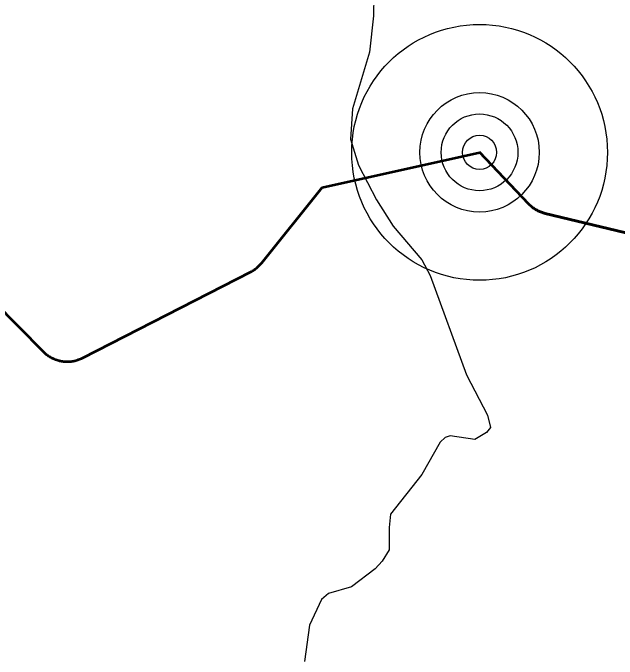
# Model space of a CAD drawing. Extents: x -1643653 to 4543381, y 1624270 to 13878484.
# Drawn here: x 722165 to 723937, y 8955330 to 8957224 of the extents above; entities that cross this region are included whole.
import ezdxf

# ---------------------------------------------------------------- set-up
doc = ezdxf.new("R2010")
doc.units = 0
doc.header["$LTSCALE"] = 200
doc.linetypes.add('LONG_DASHED', pattern=[7.5, 6, -1.5])
for name, color, linetype, lineweight in [('1', 7, 'Continuous', 13), ('15', 7, 'Continuous', 25), ('24', 7, 'Continuous', 25), ('27', 7, 'Continuous', 53), ('60', 7, 'Continuous', 53)]:
    doc.layers.add(name, color=color, linetype=linetype, lineweight=lineweight)

msp = doc.modelspace()

# ---------------------------------------------------------------- linework, layer by layer
at = {"layer": '1', "lineweight": 25}
msp.add_spline([(814781, 9009175.5), (814787.2, 9009173.4), (814796.9, 9009173.4), (814799.4, 9009172.4), (814805.1, 9009174.5), (814805.6, 9009176.5), (814811.7, 9009179.5), (814811.7, 9009179.5), (814801.5, 9009181), (814790.7, 9009181.5), (814784.1, 9009183.1), (814777.4, 9009185.1), (814778.4, 9009175.5)], degree=3, dxfattribs=at)
at = {"layer": '15'}
for radius in [375, 175, 112.5, 50]:
    msp.add_circle((723533.8, 8956815.6), radius, dxfattribs=at)
at = {"layer": '24'}
for points in [[(723224.3, 8957337.8), (723222.4, 8957215.7), (723211.1, 8957109.1), (723161.2, 8956943.2), (723155.2, 8956854.5), (723178.4, 8956777.7), (723231.8, 8956676.2), (723280.5, 8956599.2), (723364.6, 8956500.5), (723389.3, 8956454.5), (723495.1, 8956163.2), (723557.2, 8956045.2), (723565.7, 8956009), (723554.2, 8955994.3)], [(723554.2, 8955994.3), (723554.2, 8955994.3), (723519.5, 8955974.1), (723447.7, 8955984.5), (723432.7, 8955980), (723418, 8955965.8), (723364.6, 8955871.3), (723272.5, 8955754.9), (723268.2, 8955716.3), (723268.6, 8955650.3), (723248.6, 8955617.4), (723227.3, 8955595.2), (723158.6, 8955542.2), (723090.3, 8955522.8), (723070.2, 8955504.9), (723034.7, 8955430.1), (723019.9, 8955323.4)]]:
    msp.add_lwpolyline(points, dxfattribs=at)
at = {"layer": '27'}
msp.add_line((723072, 8956712.7), (723533.8, 8956815.6), dxfattribs=at)
msp.add_line((723072, 8956712.7), (723533.8, 8956815.6), dxfattribs=at)
for points in [[(723533.3, 8956816.1), (723676.8, 8956665.1), (723677.5, 8956664.3), (723679.5, 8956662.3), (723681.6, 8956660.4), (723683.7, 8956658.5), (723685.9, 8956656.7), (723688.1, 8956654.9), (723690.3, 8956653.2), (723692.6, 8956651.6), (723695, 8956650), (723697.4, 8956648.5), (723699.8, 8956647.1), (723702.3, 8956645.7), (723704.8, 8956644.4), (723707.4, 8956643.2), (723710, 8956642), (723712.6, 8956641), (723715.2, 8956640), (723717.9, 8956639), (723720.6, 8956638.2), (723723.3, 8956637.4), (723726, 8956636.7), (723983.5, 8956575.1)], [(723533.3, 8956816.1), (723676.8, 8956665.1), (723677.5, 8956664.3), (723679.5, 8956662.3), (723681.6, 8956660.4), (723683.7, 8956658.5), (723685.9, 8956656.7), (723688.1, 8956654.9), (723690.3, 8956653.2), (723692.6, 8956651.6), (723695, 8956650), (723697.4, 8956648.5), (723699.8, 8956647.1), (723702.3, 8956645.7), (723704.8, 8956644.4), (723707.4, 8956643.2), (723710, 8956642), (723712.6, 8956641), (723715.2, 8956640), (723717.9, 8956639), (723720.6, 8956638.2), (723723.3, 8956637.4), (723726, 8956636.7), (723983.5, 8956575.1)], [(722036, 8956451.8), (722253.5, 8956232), (722255.5, 8956230), (722257.6, 8956228.1), (722259.7, 8956226.2), (722261.9, 8956224.4), (722264.1, 8956222.6), (722266.4, 8956221), (722268.7, 8956219.3), (722271.1, 8956217.8), (722273.5, 8956216.3), (722276, 8956214.9), (722278.5, 8956213.6), (722281, 8956212.3), (722283.5, 8956211.1), (722286.1, 8956210), (722288.8, 8956208.9), (722291.4, 8956208), (722294.1, 8956207.1), (722296.8, 8956206.2), (722299.5, 8956205.5), (722302.3, 8956204.8), (722305, 8956204.2), (722307.8, 8956203.7), (722310.6, 8956203.3), (722313.4, 8956202.9), (722316.2, 8956202.6), (722319.1, 8956202.4), (722321.9, 8956202.3), (722324.7, 8956202.3), (722327.5, 8956202.3), (722330.4, 8956202.5), (722333.2, 8956202.7), (722336, 8956202.9), (722338.8, 8956203.3), (722341.6, 8956203.7), (722344.4, 8956204.3), (722347.2, 8956204.9), (722349.9, 8956205.5), (722352.6, 8956206.3), (722355.3, 8956207.1), (722358, 8956208), (722360.7, 8956209), (722363.3, 8956210.1), (722365.9, 8956211.2), (722368.4, 8956212.4), (722370.2, 8956213.3), (722862.5, 8956465.2), (722865, 8956466.6), (722867.5, 8956468), (722869.9, 8956469.4), (722872.3, 8956471), (722874.6, 8956472.6), (722876.9, 8956474.2), (722879.2, 8956476), (722881.3, 8956477.7), (722883.5, 8956479.6), (722885.6, 8956481.5), (722887.6, 8956483.5), (722889.6, 8956485.5), (722891.5, 8956487.6), (722893.3, 8956489.7), (722895, 8956491.8), (723072, 8956712.7)], [(722036, 8956451.8), (722253.5, 8956232), (722255.5, 8956230), (722257.6, 8956228.1), (722259.7, 8956226.2), (722261.9, 8956224.4), (722264.1, 8956222.6), (722266.4, 8956221), (722268.7, 8956219.3), (722271.1, 8956217.8), (722273.5, 8956216.3), (722276, 8956214.9), (722278.5, 8956213.6), (722281, 8956212.3), (722283.5, 8956211.1), (722286.1, 8956210), (722288.8, 8956208.9), (722291.4, 8956208), (722294.1, 8956207.1), (722296.8, 8956206.2), (722299.5, 8956205.5), (722302.3, 8956204.8), (722305, 8956204.2), (722307.8, 8956203.7), (722310.6, 8956203.3), (722313.4, 8956202.9), (722316.2, 8956202.6), (722319.1, 8956202.4), (722321.9, 8956202.3), (722324.7, 8956202.3), (722327.5, 8956202.3), (722330.4, 8956202.5), (722333.2, 8956202.7), (722336, 8956202.9), (722338.8, 8956203.3), (722341.6, 8956203.7), (722344.4, 8956204.3), (722347.2, 8956204.9), (722349.9, 8956205.5), (722352.6, 8956206.3), (722355.3, 8956207.1), (722358, 8956208), (722360.7, 8956209), (722363.3, 8956210.1), (722365.9, 8956211.2), (722368.4, 8956212.4), (722370.2, 8956213.3), (722862.5, 8956465.2), (722865, 8956466.6), (722867.5, 8956468), (722869.9, 8956469.4), (722872.3, 8956471), (722874.6, 8956472.6), (722876.9, 8956474.2), (722879.2, 8956476), (722881.3, 8956477.7), (722883.5, 8956479.6), (722885.6, 8956481.5), (722887.6, 8956483.5), (722889.6, 8956485.5), (722891.5, 8956487.6), (722893.3, 8956489.7), (722895, 8956491.8), (723072, 8956712.7)]]:
    msp.add_lwpolyline(points, dxfattribs=at)
at = {"layer": '60', "linetype": 'LONG_DASHED', "lineweight": 40}
msp.add_line((723072, 8956712.7), (723533.8, 8956815.6), dxfattribs=at)
at = {"layer": '60'}
for points in [[(723983.5, 8956575.1), (723726, 8956636.7), (723723.3, 8956637.4), (723720.6, 8956638.2), (723717.9, 8956639), (723715.2, 8956640), (723712.6, 8956641), (723710, 8956642), (723707.4, 8956643.2), (723704.8, 8956644.4), (723702.3, 8956645.7), (723699.8, 8956647.1), (723697.4, 8956648.5), (723695, 8956650), (723692.6, 8956651.6), (723690.3, 8956653.2), (723688.1, 8956654.9), (723685.9, 8956656.7), (723683.7, 8956658.5), (723681.6, 8956660.4), (723679.5, 8956662.3), (723677.5, 8956664.3), (723676.8, 8956665.1), (723533.3, 8956816.1)], [(722036, 8956451.8), (722253.5, 8956232), (722255.5, 8956230), (722257.6, 8956228.1), (722259.7, 8956226.2), (722261.9, 8956224.4), (722264.1, 8956222.6), (722266.4, 8956221), (722268.7, 8956219.3), (722271.1, 8956217.8), (722273.5, 8956216.3), (722276, 8956214.9), (722278.5, 8956213.6), (722281, 8956212.3), (722283.5, 8956211.1), (722286.1, 8956210), (722288.8, 8956208.9), (722291.4, 8956208), (722294.1, 8956207.1), (722296.8, 8956206.2), (722299.5, 8956205.5), (722302.3, 8956204.8), (722305, 8956204.2), (722307.8, 8956203.7), (722310.6, 8956203.3), (722313.4, 8956202.9), (722316.2, 8956202.6), (722319.1, 8956202.4), (722321.9, 8956202.3), (722324.7, 8956202.3), (722327.5, 8956202.3), (722330.4, 8956202.5), (722333.2, 8956202.7), (722336, 8956202.9), (722338.8, 8956203.3), (722341.6, 8956203.7), (722344.4, 8956204.3), (722347.2, 8956204.9), (722349.9, 8956205.5), (722352.6, 8956206.3), (722355.3, 8956207.1), (722358, 8956208), (722360.7, 8956209), (722363.3, 8956210.1), (722365.9, 8956211.2), (722368.4, 8956212.4), (722370.2, 8956213.3), (722862.5, 8956465.2), (722865, 8956466.6), (722867.5, 8956468), (722869.9, 8956469.4), (722872.3, 8956471), (722874.6, 8956472.6), (722876.9, 8956474.2), (722879.2, 8956476), (722881.3, 8956477.7), (722883.5, 8956479.6), (722885.6, 8956481.5), (722887.6, 8956483.5), (722889.6, 8956485.5), (722891.5, 8956487.6), (722893.3, 8956489.7), (722895, 8956491.8), (723072, 8956712.7)]]:
    msp.add_lwpolyline(points, dxfattribs=at)

doc.saveas('drawing.dxf')
